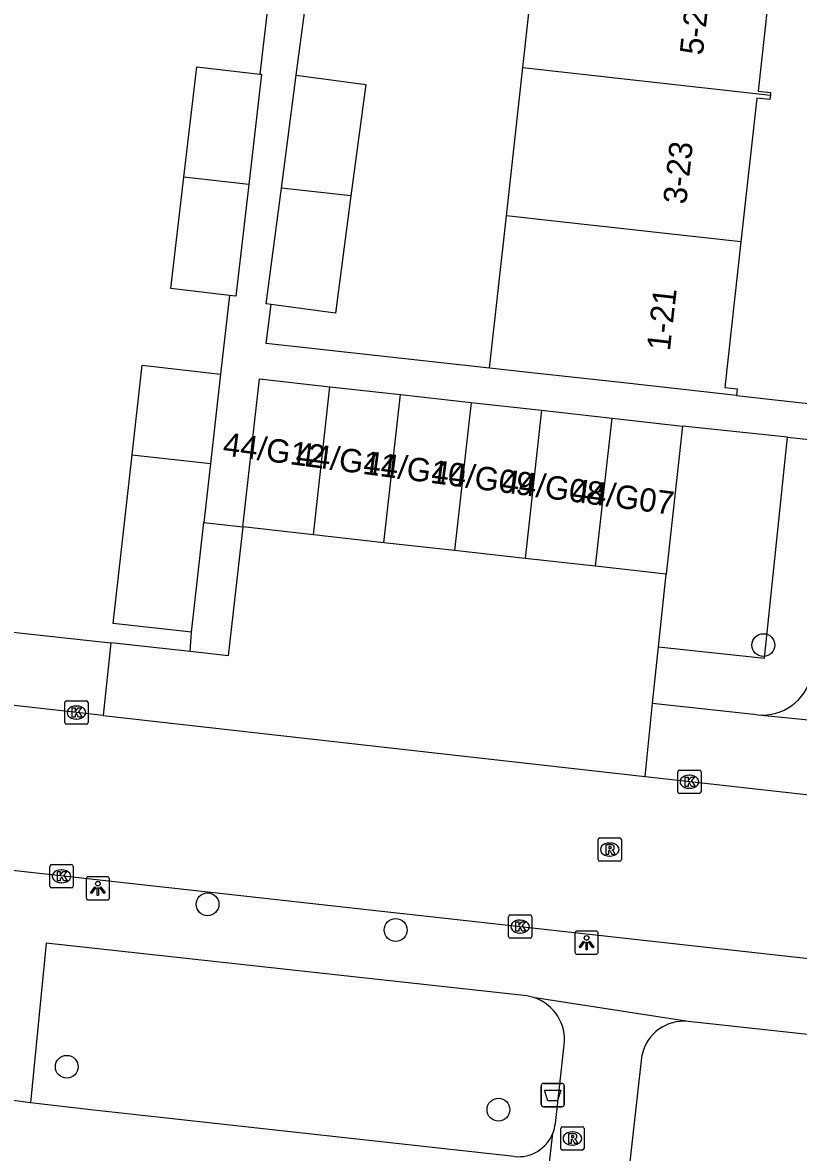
# Model space of a CAD drawing. Extents: x 161928 to 163055, y 386475 to 387428.
# Drawn here: x 162719.36 to 162752.63, y 387082.94 to 387131.37 of the extents above; entities that cross this region are included whole.
import ezdxf

# ---------------------------------------------------------------- set-up
doc = ezdxf.new("R2010")
doc.units = 0
for name, color, linetype in [('IMGEO_Afvalbak', 7, 'Continuous'), ('IMGEO_Boom', 7, 'Continuous'), ('IMGEO_Groenvoorziening', 7, 'Continuous'), ('IMGEO_Kolk', 7, 'Continuous'), ('IMGEO_Lichtpunt', 7, 'Continuous'), ('IMGEO_Pand', 7, 'Continuous'), ('IMGEO_Pand_nummerreeks', 7, 'Continuous'), ('IMGEO_Parkeervlak_open', 7, 'Continuous'), ('IMGEO_Rijbaan_lokaal_open', 7, 'Continuous'), ('IMGEO_Rioolput', 7, 'Continuous'), ('IMGEO_Voetpad_open', 7, 'Continuous')]:
    doc.layers.add(name, color=color, linetype=linetype)

msp = doc.modelspace()

# ---------------------------------------------------------------- linework, layer by layer
at = {"layer": 'IMGEO_Afvalbak'}
for p, q in [((162741.598, 387084.998), (162741.598, 387085.798)), ((162741.598, 387085.798), (162741.598, 387084.998)), ((162741.698, 387085.898), (162742.488, 387085.898)), ((162742.488, 387085.898), (162741.698, 387085.898)), ((162742.588, 387085.798), (162742.588, 387084.998)), ((162742.588, 387084.998), (162742.588, 387085.798)), ((162742.488, 387084.898), (162741.698, 387084.898)), ((162741.698, 387084.898), (162742.488, 387084.898))]:
    msp.add_line(p, q, dxfattribs=at)
msp.add_lwpolyline([(162741.741, 387085.612), (162742.445, 387085.612), (162742.296, 387085.142), (162741.89, 387085.142), (162741.741, 387085.612)], dxfattribs=at)
for centre, start, end in [((162741.698, 387085.798), 90, 180), ((162741.698, 387085.798), 90, 180), ((162742.488, 387085.798), 0, 90), ((162742.488, 387085.798), 360, 90), ((162741.698, 387084.998), 180, 270), ((162741.698, 387084.998), 180, 270), ((162742.488, 387084.998), 270, 0), ((162742.488, 387084.998), 270, 0)]:
    msp.add_arc(centre, 0.1, start, end, dxfattribs=at)
at = {"layer": 'IMGEO_Boom'}
for centre in [(162751.128, 387104.685), (162727.29, 387093.574), (162735.357, 387092.473), (162721.254, 387086.61), (162739.766, 387084.771)]:
    msp.add_circle(centre, 0.489, dxfattribs=at)
at = {"layer": 'IMGEO_Groenvoorziening'}
msp.add_lwpolyline([(162746.63, 387104.612), (162751.172, 387104.127), (162752.155, 387113.591)], dxfattribs=at)
at = {"layer": 'IMGEO_Kolk'}
for p, q in [((162721.243, 387102.293), (162722.095, 387102.293)), ((162721.168, 387101.367), (162721.168, 387102.219)), ((162721.656, 387102.073), (162721.681, 387102.073)), ((162722.169, 387102.219), (162722.169, 387101.367)), ((162722.095, 387101.293), (162721.243, 387101.293)), ((162721.679, 387101.513), (162721.654, 387101.513)), ((162747.452, 387098.401), (162747.452, 387099.253)), ((162747.527, 387099.327), (162748.379, 387099.327)), ((162747.94, 387099.107), (162747.965, 387099.107)), ((162748.453, 387099.253), (162748.453, 387098.401)), ((162747.963, 387098.547), (162747.938, 387098.547)), ((162748.379, 387098.327), (162747.527, 387098.327)), ((162720.53, 387094.347), (162720.53, 387095.199)), ((162720.605, 387095.273), (162721.457, 387095.273)), ((162721.018, 387095.053), (162721.043, 387095.053)), ((162721.531, 387095.199), (162721.531, 387094.347)), ((162721.457, 387094.273), (162720.605, 387094.273)), ((162721.041, 387094.493), (162721.016, 387094.493)), ((162740.271, 387093.116), (162741.123, 387093.116)), ((162740.196, 387092.19), (162740.196, 387093.042)), ((162740.684, 387092.896), (162740.709, 387092.896)), ((162741.197, 387093.042), (162741.197, 387092.19)), ((162741.123, 387092.116), (162740.271, 387092.116)), ((162740.707, 387092.336), (162740.682, 387092.336))]:
    msp.add_line(p, q, dxfattribs=at)
for points in [[(162721.243, 387102.293), (162722.095, 387102.293)], [(162721.168, 387101.367), (162721.168, 387102.219)], [(162721.489, 387101.993), (162721.612, 387101.993), (162721.612, 387101.842), (162721.742, 387101.993), (162721.906, 387101.993), (162721.76, 387101.842), (162721.913, 387101.593), (162721.761, 387101.593), (162721.676, 387101.757), (162721.612, 387101.69), (162721.612, 387101.593), (162721.489, 387101.593), (162721.489, 387101.993)], [(162722.169, 387102.219), (162722.169, 387101.367)], [(162722.095, 387101.293), (162721.243, 387101.293)], [(162747.452, 387098.401), (162747.452, 387099.253)], [(162747.527, 387099.327), (162748.379, 387099.327)], [(162747.773, 387099.027), (162747.896, 387099.027), (162747.896, 387098.876), (162748.026, 387099.027), (162748.19, 387099.027), (162748.044, 387098.876), (162748.197, 387098.627), (162748.045, 387098.627), (162747.96, 387098.791), (162747.896, 387098.724), (162747.896, 387098.627), (162747.773, 387098.627), (162747.773, 387099.027)], [(162748.453, 387099.253), (162748.453, 387098.401)], [(162748.379, 387098.327), (162747.527, 387098.327)], [(162720.53, 387094.347), (162720.53, 387095.199)], [(162720.605, 387095.273), (162721.457, 387095.273)], [(162721.531, 387095.199), (162721.531, 387094.347)], [(162720.851, 387094.973), (162720.974, 387094.973), (162720.974, 387094.822), (162721.104, 387094.973), (162721.268, 387094.973), (162721.122, 387094.822), (162721.275, 387094.573), (162721.123, 387094.573), (162721.038, 387094.737), (162720.974, 387094.67), (162720.974, 387094.573), (162720.851, 387094.573), (162720.851, 387094.973)], [(162721.457, 387094.273), (162720.605, 387094.273)], [(162740.271, 387093.116), (162741.123, 387093.116)], [(162740.196, 387092.19), (162740.196, 387093.042)], [(162740.517, 387092.816), (162740.64, 387092.816), (162740.64, 387092.665), (162740.77, 387092.816), (162740.934, 387092.816), (162740.788, 387092.665), (162740.941, 387092.416), (162740.789, 387092.416), (162740.704, 387092.58), (162740.64, 387092.513), (162740.64, 387092.416), (162740.517, 387092.416), (162740.517, 387092.816)], [(162741.197, 387093.042), (162741.197, 387092.19)], [(162741.123, 387092.116), (162740.271, 387092.116)]]:
    msp.add_lwpolyline(points, dxfattribs=at)
for centre, start, end in [((162721.245, 387102.217), 91.552, 178.448), ((162721.245, 387102.217), 91.552, 178.448), ((162722.093, 387102.217), 1.552, 88.448), ((162722.093, 387102.217), 1.552, 88.448), ((162721.245, 387101.369), 181.552, 268.448), ((162721.245, 387101.369), 181.552, 268.448), ((162722.093, 387101.369), 271.552, 358.448), ((162722.093, 387101.369), 271.552, 358.448), ((162747.529, 387099.251), 91.552, 178.448), ((162747.529, 387099.251), 91.552, 178.448), ((162748.377, 387099.251), 1.552, 88.448), ((162748.377, 387099.251), 1.552, 88.448), ((162747.529, 387098.403), 181.552, 268.448), ((162747.529, 387098.403), 181.552, 268.448), ((162748.377, 387098.403), 271.552, 358.448), ((162748.377, 387098.403), 271.552, 358.448), ((162720.607, 387095.197), 91.552, 178.448), ((162720.607, 387095.197), 91.552, 178.448), ((162721.455, 387095.197), 1.552, 88.448), ((162721.455, 387095.197), 1.552, 88.448), ((162720.607, 387094.349), 181.552, 268.448), ((162720.607, 387094.349), 181.552, 268.448), ((162721.455, 387094.349), 271.552, 358.448), ((162721.455, 387094.349), 271.552, 358.448), ((162740.273, 387093.04), 91.552, 178.448), ((162740.273, 387093.04), 91.552, 178.448), ((162741.121, 387093.04), 1.552, 88.448), ((162741.121, 387093.04), 1.552, 88.448), ((162740.273, 387092.192), 181.552, 268.448), ((162740.273, 387092.192), 181.552, 268.448), ((162741.121, 387092.192), 271.552, 358.448), ((162741.121, 387092.192), 271.552, 358.448)]:
    msp.add_arc(centre, 0.0765, start, end, dxfattribs=at)
for centre, major_axis, ratio, start_param, end_param in [((162721.655, 387101.793), (-0.387, 0.002), 0.722429, 4.712389, 7.853982), ((162721.68, 387101.793), (-0.39, 0.002), 0.717154, 1.570796, 4.712389), ((162747.939, 387098.827), (-0.387, 0.002), 0.722429, 4.712389, 7.853982), ((162747.964, 387098.827), (-0.39, 0.002), 0.717154, 1.570796, 4.712389), ((162721.017, 387094.773), (-0.387, 0.002), 0.722429, 4.712389, 7.853982), ((162721.042, 387094.773), (-0.39, 0.002), 0.717154, 1.570796, 4.712389), ((162740.683, 387092.616), (-0.387, 0.002), 0.722429, 4.712389, 7.853982), ((162740.708, 387092.616), (-0.39, 0.002), 0.717154, 1.570796, 4.712389)]:
    msp.add_ellipse(centre, major_axis=major_axis, ratio=ratio, start_param=start_param, end_param=end_param, dxfattribs=at)
at = {"layer": 'IMGEO_Lichtpunt'}
for p, q in [((162722.088, 387094.66), (162722.088, 387093.853)), ((162722.088, 387094.66), (162722.088, 387093.853)), ((162722.99, 387094.755), (162722.182, 387094.755)), ((162722.99, 387094.755), (162722.182, 387094.755)), ((162723.084, 387093.853), (162723.084, 387094.66)), ((162723.084, 387093.853), (162723.084, 387094.66)), ((162722.182, 387093.759), (162722.99, 387093.759)), ((162722.182, 387093.759), (162722.99, 387093.759)), ((162743.046, 387092.332), (162743.046, 387091.525)), ((162743.046, 387092.332), (162743.046, 387091.525)), ((162743.948, 387092.427), (162743.14, 387092.427)), ((162743.948, 387092.427), (162743.14, 387092.427)), ((162744.042, 387091.525), (162744.042, 387092.332)), ((162744.042, 387091.525), (162744.042, 387092.332)), ((162743.14, 387091.431), (162743.948, 387091.431)), ((162743.14, 387091.431), (162743.948, 387091.431))]:
    msp.add_line(p, q, dxfattribs=at)
for points in [[(162722.462, 387094.324), (162722.501, 387094.296), (162722.313, 387094.034), (162722.275, 387094.061), (162722.462, 387094.324)], [(162722.564, 387094.276), (162722.611, 387094.276), (162722.611, 387093.954), (162722.564, 387093.954), (162722.564, 387094.276)], [(162722.674, 387094.296), (162722.712, 387094.323), (162722.899, 387094.061), (162722.86, 387094.033), (162722.674, 387094.296)], [(162743.42, 387091.996), (162743.459, 387091.968), (162743.271, 387091.706), (162743.233, 387091.733), (162743.42, 387091.996)], [(162743.522, 387091.948), (162743.569, 387091.948), (162743.569, 387091.626), (162743.522, 387091.626), (162743.522, 387091.948)], [(162743.632, 387091.968), (162743.67, 387091.995), (162743.857, 387091.733), (162743.818, 387091.705), (162743.632, 387091.968)]]:
    msp.add_lwpolyline(points, dxfattribs=at)
for centre in [(162722.587, 387094.458), (162743.545, 387092.13)]:
    msp.add_circle(centre, 0.0994, dxfattribs=at)
for centre, start, end in [((162722.182, 387094.66), 90, 180), ((162722.182, 387094.66), 90, 180), ((162722.99, 387094.66), 0, 90), ((162722.99, 387094.66), 0, 90), ((162722.182, 387093.853), 180, 270), ((162722.182, 387093.853), 180, 270), ((162722.99, 387093.853), 270, 0), ((162722.99, 387093.853), 270, 360), ((162743.14, 387092.332), 90, 180), ((162743.14, 387092.332), 90, 180), ((162743.948, 387092.332), 0, 90), ((162743.948, 387092.332), 0, 90), ((162743.14, 387091.525), 180, 270), ((162743.14, 387091.525), 180, 270), ((162743.948, 387091.525), 270, 0), ((162743.948, 387091.525), 270, 360)]:
    msp.add_arc(centre, 0.0946, start, end, dxfattribs=at)
at = {"layer": 'IMGEO_Pand'}
for points in [[(162740.807, 387129.442), (162741.507, 387135.804)], [(162751.588, 387134.685), (162750.9, 387128.428), (162751.439, 387128.369), (162751.427, 387128.263)], [(162726.274, 387124.742), (162726.824, 387129.475), (162729.534, 387129.16)], [(162740.107, 387123.08), (162740.807, 387129.442)], [(162740.807, 387129.442), (162742.854, 387129.215), (162751.427, 387128.263)], [(162729.534, 387129.16), (162729.606, 387129.152), (162729.058, 387124.433)], [(162730.457, 387124.277), (162731.097, 387129.113)], [(162731.097, 387129.113), (162734.074, 387128.719), (162733.442, 387123.945)], [(162751.427, 387128.263), (162751.406, 387128.069), (162750.845, 387128.131), (162750.166, 387121.964)], [(162728.232, 387119.67), (162725.719, 387119.963), (162726.274, 387124.742)], [(162729.058, 387124.433), (162726.274, 387124.742)], [(162729.058, 387124.433), (162728.501, 387119.639), (162728.232, 387119.67)], [(162730.022, 387119.284), (162729.8, 387119.313), (162730.457, 387124.277)], [(162733.442, 387123.945), (162730.457, 387124.277)], [(162733.442, 387123.945), (162732.777, 387118.919), (162730.022, 387119.284)], [(162739.388, 387116.553), (162740.107, 387123.08)], [(162750.166, 387121.964), (162742.154, 387122.853), (162740.107, 387123.08)], [(162750.166, 387121.964), (162749.48, 387115.728), (162750.009, 387115.67), (162749.978, 387115.388)], [(162724.055, 387112.845), (162724.484, 387116.677), (162727.84, 387116.301)], [(162727.84, 387116.301), (162727.411, 387112.469)], [(162749.978, 387115.388), (162745.009, 387115.935), (162741.436, 387116.328), (162739.388, 387116.553)], [(162728.805, 387109.749), (162729.514, 387116.1), (162732.539, 387115.762)], [(162731.83, 387109.411), (162732.539, 387115.762)], [(162732.539, 387115.762), (162735.564, 387115.425)], [(162734.855, 387109.074), (162735.564, 387115.425)], [(162735.564, 387115.425), (162738.589, 387115.088)], [(162738.589, 387115.088), (162737.88, 387108.736)], [(162738.589, 387115.088), (162741.614, 387114.75)], [(162741.614, 387114.75), (162740.905, 387108.399)], [(162741.614, 387114.75), (162744.639, 387114.413)], [(162743.93, 387108.061), (162744.639, 387114.413)], [(162744.639, 387114.413), (162747.664, 387114.075)], [(162747.664, 387114.075), (162746.955, 387107.724)], [(162726.602, 387105.235), (162723.246, 387105.611), (162724.055, 387112.845)], [(162724.055, 387112.845), (162727.411, 387112.469)], [(162727.411, 387112.469), (162727.129, 387109.945)], [(162726.602, 387105.235), (162727.129, 387109.945)], [(162731.83, 387109.411), (162728.805, 387109.749)], [(162734.855, 387109.074), (162731.83, 387109.411)], [(162737.88, 387108.736), (162734.855, 387109.074)], [(162740.905, 387108.399), (162737.88, 387108.736)], [(162743.93, 387108.061), (162740.905, 387108.399)], [(162746.955, 387107.724), (162743.93, 387108.061)]]:
    msp.add_lwpolyline(points, dxfattribs=at)
at = {"layer": 'IMGEO_Parkeervlak_open'}
for points in [[(162746.63, 387104.612), (162746.955, 387107.724)], [(162726.551, 387104.406), (162723.145, 387104.777)], [(162746.377, 387102.188), (162746.63, 387104.612)]]:
    msp.add_lwpolyline(points, dxfattribs=at)
at = {"layer": 'IMGEO_Rijbaan_lokaal_open'}
for points in [[(162722.816, 387101.669), (162708.699, 387103.255), (162700.62, 387104.22)], [(162722.816, 387101.669), (162746.061, 387099.058)], [(162746.061, 387099.058), (162753.739, 387098.195)], [(162700.355, 387097.095), (162740.697, 387092.618), (162757.716, 387090.741)]]:
    msp.add_lwpolyline(points, dxfattribs=at)
at = {"layer": 'IMGEO_Rioolput'}
for p, q in [((162744.037, 387095.495), (162744.037, 387096.347)), ((162744.112, 387096.421), (162744.964, 387096.421)), ((162744.525, 387096.201), (162744.55, 387096.201)), ((162745.038, 387096.347), (162745.038, 387095.495)), ((162744.548, 387095.641), (162744.523, 387095.641)), ((162744.964, 387095.421), (162744.112, 387095.421)), ((162742.435, 387083.109), (162742.435, 387083.961)), ((162742.51, 387084.035), (162743.362, 387084.035)), ((162743.436, 387083.961), (162743.436, 387083.109)), ((162742.923, 387083.815), (162742.948, 387083.815)), ((162743.362, 387083.035), (162742.51, 387083.035)), ((162742.946, 387083.255), (162742.921, 387083.255))]:
    msp.add_line(p, q, dxfattribs=at)
for points in [[(162744.037, 387095.495), (162744.037, 387096.347)], [(162744.112, 387096.421), (162744.964, 387096.421)], [(162744.626, 387096.119), (162744.374, 387096.121), (162744.374, 387095.721)], [(162744.552, 387096.04), (162744.498, 387096.04), (162744.498, 387095.959)], [(162744.498, 387095.959), (162744.55, 387095.959)], [(162745.038, 387096.347), (162745.038, 387095.495)], [(162744.374, 387095.721), (162744.498, 387095.721), (162744.498, 387095.883), (162744.509, 387095.883)], [(162744.556, 387095.854), (162744.627, 387095.721), (162744.767, 387095.721), (162744.702, 387095.847)], [(162744.964, 387095.421), (162744.112, 387095.421)], [(162742.435, 387083.109), (162742.435, 387083.961)], [(162742.51, 387084.035), (162743.362, 387084.035)], [(162743.436, 387083.961), (162743.436, 387083.109)], [(162743.024, 387083.733), (162742.772, 387083.735), (162742.772, 387083.335)], [(162742.772, 387083.335), (162742.896, 387083.335), (162742.896, 387083.497), (162742.907, 387083.497)], [(162742.95, 387083.654), (162742.896, 387083.654), (162742.896, 387083.573)], [(162742.896, 387083.573), (162742.948, 387083.573)], [(162742.954, 387083.468), (162743.025, 387083.335), (162743.165, 387083.335), (162743.1, 387083.461)], [(162743.362, 387083.035), (162742.51, 387083.035)]]:
    msp.add_lwpolyline(points, dxfattribs=at)
for centre, radius, start, end in [((162744.114, 387096.345), 0.0765, 91.552, 178.448), ((162744.114, 387096.345), 0.0765, 91.552, 178.448), ((162744.534, 387096.148), 0.19, 274.7715, 282.9687), ((162744.558, 387095.944), 0.0964, 77.0061, 93.1865), ((162744.572, 387096.001), 0.0378, 276.6634, 79.6772), ((162744.625, 387096.009), 0.109, 350.3612, 89.416), ((162744.623, 387096.009), 0.112, 277.5842, 350.9817), ((162744.962, 387096.345), 0.0765, 1.552, 88.448), ((162744.962, 387096.345), 0.0765, 1.552, 88.448), ((162744.114, 387095.497), 0.0765, 181.552, 268.448), ((162744.114, 387095.497), 0.0765, 181.552, 268.448), ((162744.508, 387095.83), 0.0533, 26.0293, 88.6989), ((162744.607, 387095.794), 0.108, 29.5134, 73.7905), ((162744.962, 387095.497), 0.0765, 271.552, 358.448), ((162744.962, 387095.497), 0.0765, 271.552, 358.448), ((162742.512, 387083.959), 0.0765, 91.552, 178.448), ((162742.512, 387083.959), 0.0765, 91.552, 178.448), ((162743.36, 387083.959), 0.0765, 1.552, 88.448), ((162743.36, 387083.959), 0.0765, 1.552, 88.448), ((162742.906, 387083.444), 0.0533, 26.0293, 88.6989), ((162742.932, 387083.762), 0.19, 274.7715, 282.9687), ((162742.956, 387083.558), 0.0964, 77.0061, 93.1865), ((162742.97, 387083.615), 0.0378, 276.6634, 79.6772), ((162743.023, 387083.623), 0.109, 350.3612, 89.416), ((162743.021, 387083.623), 0.112, 277.5842, 350.9817), ((162743.005, 387083.408), 0.108, 29.5134, 73.7905), ((162742.512, 387083.111), 0.0765, 181.552, 268.448), ((162742.512, 387083.111), 0.0765, 181.552, 268.448), ((162743.36, 387083.111), 0.0765, 271.552, 358.448), ((162743.36, 387083.111), 0.0765, 271.552, 358.448)]:
    msp.add_arc(centre, radius, start, end, dxfattribs=at)
for centre, major_axis, ratio, start_param, end_param in [((162744.524, 387095.921), (-0.387, 0.002), 0.722429, 4.712389, 7.853982), ((162744.549, 387095.921), (-0.39, 0.002), 0.717154, 1.570796, 4.712389), ((162742.922, 387083.535), (-0.387, 0.002), 0.722429, 4.712389, 7.853982), ((162742.947, 387083.535), (-0.39, 0.002), 0.717154, 1.570796, 4.712389)]:
    msp.add_ellipse(centre, major_axis=major_axis, ratio=ratio, start_param=start_param, end_param=end_param, dxfattribs=at)
at = {"layer": 'IMGEO_Voetpad_open'}
for points in [[(162729.906, 387132.362), (162729.534, 387129.16)], [(162731.097, 387129.113), (162731.479, 387132)], [(162728.232, 387119.67), (162727.84, 387116.301)], [(162739.388, 387116.553), (162729.8, 387117.606), (162730.022, 387119.284)], [(162749.978, 387115.388), (162754.451, 387114.888)], [(162752.155, 387113.591), (162747.664, 387114.075)], [(162752.155, 387113.591), (162754.28, 387113.362)], [(162750.908, 387101.694), (162751.099, 387101.686), (162751.289, 387101.695), (162751.478, 387101.721), (162751.664, 387101.764), (162751.845, 387101.823), (162752.021, 387101.898), (162752.189, 387101.989), (162752.348, 387102.094), (162752.497, 387102.213), (162752.635, 387102.345), (162752.76, 387102.489), (162752.872, 387102.643), (162752.97, 387102.807), (162753.053, 387102.978), (162753.12, 387103.157), (162753.151, 387103.259), (162754.28, 387113.362)], [(162728.805, 387109.749), (162728.181, 387104.229), (162726.551, 387104.406)], [(162727.129, 387109.945), (162728.805, 387109.749)], [(162704.628, 387106.791), (162723.145, 387104.777)], [(162726.551, 387104.406), (162726.602, 387105.235)], [(162723.145, 387104.777), (162722.816, 387101.669)], [(162746.061, 387099.058), (162746.377, 387102.188)], [(162746.377, 387102.188), (162750.719, 387101.719), (162750.908, 387101.694)], [(162750.908, 387101.694), (162754.072, 387101.381)], [(162740.856, 387089.663), (162720.374, 387091.902), (162719.703, 387085.062)], [(162747.899, 387088.553), (162741.341, 387089.557)], [(162758.294, 387087.427), (162747.899, 387088.553)], [(162742.207, 387084.179), (162742.587, 387087.552)], [(162745.066, 387079.479), (162745.926, 387087.132)], [(162719.703, 387085.062), (162718.303, 387085.243)], [(162740.443, 387082.763), (162722.282, 387084.761), (162719.703, 387085.062)], [(162741.413, 387077.712), (162742.101, 387083.76)]]:
    msp.add_lwpolyline(points, dxfattribs=at)
for centre, radius, start, end in [((162740.699, 387087.78), 1.889, 70.1214, 85.2215), ((162740.693, 387087.765), 1.906, 353.5858, 70.1317), ((162747.718, 387086.724), 1.838, 84.3455, 167.1791), ((162740.592, 387084.365), 1.625, 338.1621, 353.4439), ((162740.613, 387084.357), 1.603, 263.8967, 338.1426)]:
    msp.add_arc(centre, radius, start, end, dxfattribs=at)

# ---------------------------------------------------------------- texts
at = {"layer": 'IMGEO_Pand_nummerreeks'}
for s, rotation, p in [('5-25', 83.6429, (162748.528, 387129.945)), ('3-23', 83.6429, (162747.816, 387123.551)), ('1-21', 83.6429, (162747.117, 387117.271)), ('44/G12', 352.4437, (162727.911, 387112.824)), ('44/G11', 352.4437, (162731.036, 387112.409)), ('44/G10', 352.4437, (162733.938, 387112.024)), ('44/G09', 352.4437, (162736.851, 387111.638)), ('44/G08', 352.4437, (162739.866, 387111.238)), ('44/G07', 352.4437, (162742.871, 387110.839))]:
    msp.add_text(s, height=1, rotation=rotation, dxfattribs=at).set_placement(p)

doc.saveas('drawing.dxf')
